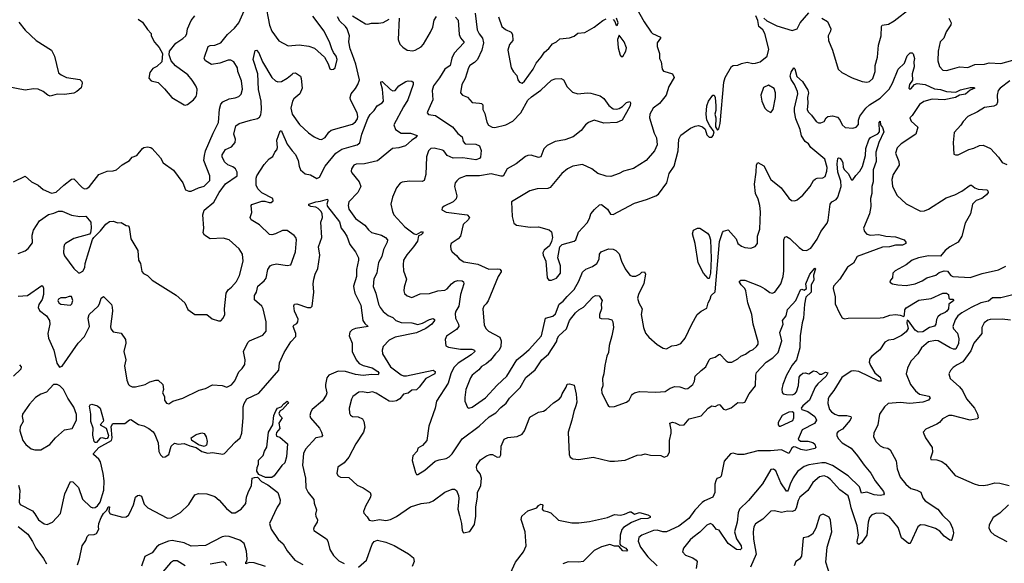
# Model space of a CAD drawing. Extents: x 2133489 to 2292442, y 756223 to 916462.
# Tile 304 of 463: x 2201778 to 2210083, y 886319 to 890901. Entities that reach past the tile are written whole.
import ezdxf

# ---------------------------------------------------------------- set-up
doc = ezdxf.new("R2010")
doc.units = 0

msp = doc.modelspace()

# ---------------------------------------------------------------- linework, layer by layer
at = {"layer": '0CON20XD'}
for points in [[(2203847.7, 891045), (2203885.4, 890855.4), (2203905.7, 890805), (2203965, 890723.8), (2204041.3, 890681.3), (2204135, 890688.6), (2204216.6, 890676.6), (2204265, 890660), (2204349.2, 890585), (2204380.3, 890530.3), (2204395, 890487.5), (2204405, 890480), (2204425, 890483.3), (2204438, 890495), (2204455.7, 890565), (2204447.5, 890595), (2204425.4, 890625.4), (2204409.4, 890655), (2204395, 890706.2), (2204345, 890803.8), (2204249.6, 890929.6)], [(2201725, 889533.3), (2201825, 889581.2), (2201876.2, 889535), (2201933.8, 889505), (2201975, 889470), (2202045, 889438.2), (2202085, 889447.5), (2202150, 889505), (2202215, 889555.7), (2202235, 889559.2), (2202305, 889486.2), (2202325, 889476.7), (2202345, 889478.8), (2202366.2, 889495), (2202445, 889596), (2202515, 889624), (2202566.4, 889626.4), (2202595.7, 889634.3), (2202643.2, 889676.8), (2202703.3, 889715), (2202727.7, 889742.3), (2202765, 889756.7), (2202812.5, 889815), (2202826.1, 889823.9), (2202855, 889828), (2202885, 889823.8), (2202895.9, 889815.9), (2202965.6, 889735.6), (2202988.8, 889695), (2203075, 889633.3), (2203153.3, 889525), (2203177.3, 889467.3), (2203205, 889455.7), (2203225, 889456.9), (2203286.1, 889483.9), (2203335, 889496.9), (2203381.4, 889545), (2203380.6, 889585), (2203331.8, 889715), (2203335.5, 889755.5), (2203346.2, 889795), (2203409.6, 889945), (2203454.6, 890035), (2203462.4, 890147.6), (2203475, 890188), (2203492.6, 890207.4), (2203545, 890233.6), (2203595, 890242.1), (2203625.8, 890255), (2203646.5, 890273.5), (2203656, 890315), (2203647.8, 890385), (2203618.2, 890465), (2203614.4, 890495), (2203585, 890546.9), (2203559.7, 890559.7), (2203535, 890560.8), (2203465, 890534.6), (2203395, 890523.6), (2203344, 890555), (2203334.3, 890574.3), (2203336.1, 890586.1), (2203368.8, 890675), (2203385, 890682.5), (2203425, 890685.7), (2203474, 890705), (2203531.1, 890775), (2203590.9, 890829.1), (2203627.7, 890875), (2203672.1, 890975)], [(2202327.3, 888812.7), (2202331.1, 888845), (2202392.7, 889047.3), (2202404, 889066), (2202459.7, 889120.3), (2202505, 889176.7), (2202535, 889200), (2202565, 889203.3), (2202605, 889190), (2202635, 889191.2), (2202675, 889167.5), (2202693.6, 889163.6), (2202701.7, 889151.7), (2202714.2, 889054.2), (2202774.1, 888954.1), (2202780, 888875), (2202796.2, 888845), (2202808.3, 888778.3), (2202820.8, 888760.8), (2202855, 888743.8), (2202895, 888704), (2203099.1, 888579.1), (2203170, 888515), (2203195, 888456.7), (2203255, 888416.7), (2203355, 888416.2), (2203400.5, 888380.5), (2203455, 888363.8), (2203475, 888363.3), (2203495.5, 888384.5), (2203507.5, 888415), (2203505.7, 888465), (2203519.5, 888595), (2203535, 888624.2), (2203565, 888647.1), (2203605.7, 888695), (2203632.5, 888745), (2203663.1, 888865), (2203657.5, 888925), (2203629.1, 888969.1), (2203545, 889045.6), (2203495, 889059.7), (2203385, 889053.5), (2203337.5, 889085), (2203324.6, 889105), (2203330.8, 889145), (2203321.5, 889255), (2203335, 889294.2), (2203416, 889364), (2203461.1, 889445), (2203513.8, 889516.2), (2203611.4, 889585), (2203611.4, 889615), (2203597.1, 889645), (2203575, 889661.1), (2203533, 889677), (2203504.2, 889704.2), (2203484.8, 889744.8), (2203485, 889763.3), (2203512.6, 889807.4), (2203565, 889830), (2203594.4, 889865), (2203598.9, 889895), (2203584.6, 889935.4), (2203600.8, 890005), (2203630, 890025), (2203725, 890055.5), (2203785, 890066.9), (2203801.2, 890078.8), (2203810.6, 890099.4), (2203818.8, 890145), (2203814, 890215), (2203792.3, 890312.3), (2203786.1, 890445), (2203746.5, 890565), (2203765, 890642.5), (2203775, 890644), (2203795, 890622.5), (2203827.3, 890545), (2203905.5, 890415), (2203934.7, 890384.7), (2203955, 890376.4), (2203985, 890379.5), (2204032.7, 890407.3), (2204075, 890442.5), (2204085, 890450), (2204105, 890452), (2204146.3, 890426.3), (2204153.1, 890405), (2204159.5, 890325), (2204141.4, 890275), (2204091.4, 890235), (2204077.8, 890215), (2204065.5, 890155), (2204076.7, 890105), (2204138.8, 890018.8), (2204215, 889947.5), (2204262.4, 889912.4), (2204305, 889893.3), (2204325, 889892.2), (2204355, 889909.2), (2204386.3, 889953.7), (2204405, 889969.2), (2204585, 890021.8), (2204610.1, 890039.9), (2204626, 890065), (2204630, 890085), (2204625.3, 890115.3), (2204569.1, 890225), (2204564.5, 890245), (2204573.5, 890275), (2204610.1, 890319.9), (2204629.5, 890355), (2204643.5, 890395), (2204612.2, 890525), (2204585.2, 890605.2), (2204566.1, 890655), (2204554.7, 890715), (2204558.9, 890765), (2204539.1, 890825), (2204525.4, 890845), (2204478.1, 890888.1), (2204459.2, 890925)], [(2202776, 890906), (2202815, 890880), (2202855, 890817.5), (2202886.1, 890786.1), (2202886.7, 890765), (2202915, 890712.5), (2202955, 890667.5), (2202982.5, 890615), (2202976.7, 890545), (2202935, 890506.2), (2202900.9, 890489.1), (2202876.2, 890455), (2202868.3, 890408.3), (2202886.2, 890386.2), (2202945, 890372), (2202999.7, 890319.7), (2203062.5, 890245), (2203165, 890183.8), (2203175, 890180), (2203192.4, 890187.6), (2203245, 890226.2), (2203265, 890253.8), (2203273.2, 890276.8), (2203274.4, 890315), (2203263.1, 890345), (2203232.6, 890392.6), (2203195.6, 890435), (2203092.6, 890512.6), (2203056.7, 890555), (2203038.8, 890605), (2203041.2, 890635), (2203095, 890703.8), (2203155, 890741.9), (2203178.6, 890765), (2203187.8, 890785), (2203193.5, 890825), (2203223.3, 890895), (2203255, 890932.5)], [(2204584.8, 890934.8), (2204695, 890866.5), (2204715, 890862.7), (2204745, 890871.8), (2204805, 890870.5), (2204845, 890877.8), (2204894.6, 890905.4)], [(2205455, 890921.8), (2205477.5, 890897.5), (2205485.5, 890775), (2205497.1, 890747.1), (2205523.6, 890715), (2205524.5, 890705), (2205442, 890618), (2205422.6, 890577.4), (2205408.5, 890515), (2205364.4, 890485), (2205320.2, 890409.8), (2205268.9, 890345), (2205256.5, 890305), (2205263.5, 890225), (2205217.5, 890125), (2205216.2, 890115), (2205225, 890102), (2205285, 890092.2), (2205312.8, 890072.8), (2205429.3, 889999.3), (2205472.7, 889942.7), (2205509.2, 889915), (2205518.1, 889875), (2205535, 889855.7), (2205625, 889852.4), (2205655, 889837.1), (2205671.7, 889798.3), (2205665, 889741.4), (2205655, 889730.5), (2205625, 889721.1), (2205515.6, 889735.6), (2205435, 889734.4), (2205384.9, 889754.9), (2205356.1, 889795), (2205345, 889801.8), (2205275, 889819.4), (2205244.5, 889815.5), (2205225.5, 889794.5), (2205210.6, 889745), (2205203.3, 889595), (2205188.8, 889545), (2205171.9, 889538.1), (2205065, 889538.9), (2205005, 889532), (2204987.3, 889522.7), (2204956.2, 889485), (2204922.9, 889405), (2204909.2, 889345), (2204921.4, 889285), (2204935, 889256), (2205026.2, 889156.2), (2205105, 889095.8), (2205125, 889090), (2205165, 889113.8), (2205175, 889113.3), (2205181.2, 889105), (2205165, 889086.2), (2205141.7, 889078.3), (2205132.9, 889035), (2205100, 888985), (2205042.4, 888917.6), (2205016.6, 888873.4), (2205011.1, 888835), (2205015.6, 888785), (2205041.4, 888715), (2205020, 888645), (2205018, 888615), (2205025, 888593.3), (2205045, 888572.5), (2205085, 888559.2), (2205155, 888588.9), (2205235, 888592.5), (2205305, 888615.8), (2205365, 888620), (2205385, 888632.2), (2205420.4, 888675), (2205445, 888694.2), (2205475, 888703.2), (2205510, 888700), (2205520.9, 888690.9), (2205523.9, 888675), (2205495.3, 888585), (2205483.1, 888485), (2205457.1, 888445), (2205451.1, 888425), (2205453.8, 888385), (2205480, 888335), (2205482.7, 888315), (2205461.4, 888288.6), (2205377, 888233), (2205365.8, 888205), (2205372.5, 888152.5), (2205395, 888140.8), (2205495, 888124.1), (2205592.5, 888125), (2205613.8, 888115), (2205615.8, 888105), (2205586.7, 888075), (2205475.3, 888004.7), (2205440.9, 887969.1), (2205415, 887916), (2205392.4, 887837.6), (2205294.3, 887685), (2205281.2, 887625), (2205228.8, 887475), (2205213.3, 887355), (2205175, 887312.5), (2205135, 887290), (2205130, 887265), (2205093.8, 887225), (2205088, 887185), (2205117, 887083), (2205125, 887067.5), (2205135, 887066.7), (2205195, 887103.1), (2205281.8, 887178.2), (2205315, 887191.5), (2205375, 887201.4), (2205400, 887215), (2205425, 887242.5), (2205511.3, 887368.7), (2205654.3, 887475), (2205736.8, 887553.2), (2205795, 887586.4), (2205835, 887631.5), (2205881.4, 887668.6), (2205908.9, 887711.1), (2205998.3, 887801.7), (2206048.1, 887885), (2206125, 887948.1), (2206182.2, 888035), (2206238.8, 888081.2), (2206305.7, 888184.3), (2206313.9, 888216.1), (2206325, 888236.2), (2206390, 888295), (2206415.4, 888365), (2206465, 888429.4), (2206494.3, 888455), (2206532.8, 888477.2), (2206615, 888565.8), (2206635, 888576.2), (2206665, 888572.5), (2206690, 888535), (2206683.8, 888505), (2206685.8, 888465), (2206668, 888415), (2206668.8, 888388.8), (2206682.3, 888382.3), (2206745, 888380), (2206771.7, 888371.7), (2206780, 888355), (2206785.5, 888305), (2206773.3, 888235), (2206750.4, 888155), (2206744.3, 888095.7), (2206730.6, 888065), (2206712.2, 887985), (2206704.4, 887915), (2206693.5, 887875), (2206697.1, 887815), (2206685.5, 887784.5), (2206688.5, 887755), (2206735, 887657.5), (2206745, 887642.5), (2206757, 887637), (2206795, 887640), (2206895, 887676.7), (2206920, 887695), (2206938.3, 887731.7), (2206946.7, 887745), (2206963.3, 887755), (2207005, 887766.9), (2207145, 887761.9), (2207223, 887767), (2207265, 887794), (2207305, 887809.2), (2207345, 887805.8), (2207395, 887790), (2207415, 887792.5), (2207455.8, 887825), (2207470.6, 887855), (2207475.7, 887895), (2207526, 887945), (2207565.5, 887974.5), (2207593.1, 888035), (2207605, 888046), (2207645, 888056), (2207675, 888080), (2207685, 888081.2), (2207736.2, 888025), (2207755, 888014.3), (2207785, 888014), (2207835, 888042), (2207861.2, 888065), (2207899.2, 888080.8), (2207935, 888107.5), (2207965, 888120.8), (2207994, 888145), (2208005.7, 888165), (2208007.1, 888185), (2207964.6, 888334.6), (2207954.6, 888415), (2207921.2, 888515), (2207902.5, 888615), (2207894, 888634), (2207864.4, 888665), (2207847.5, 888695), (2207860, 888705), (2207895, 888705.6), (2208024.5, 888654.5), (2208063.5, 888633.5), (2208105, 888600.8), (2208125, 888595.8), (2208148.8, 888605), (2208197.5, 888675), (2208216.9, 888735), (2208223.1, 888785), (2208224.5, 889045), (2208232.4, 889067.6), (2208245, 889074.2), (2208275, 889057.8), (2208351.9, 888981.9), (2208385, 888958.9), (2208415, 888954.6), (2208451.9, 888975), (2208505, 889051.4), (2208535.3, 889115), (2208588.9, 889185), (2208597.7, 889212.3), (2208615.7, 889345), (2208629.3, 889365), (2208665, 889385.9), (2208680, 889405), (2208708.4, 889495), (2208705, 889539.2), (2208680.2, 889615), (2208674.1, 889685.9), (2208677.8, 889732.2), (2208685, 889737.5), (2208695, 889733.1), (2208713.8, 889713.8), (2208721.9, 889695), (2208724.6, 889655), (2208734.1, 889634.1), (2208766.7, 889605), (2208795, 889552.5), (2208805, 889550), (2208831, 889589), (2208865, 889623.3), (2208886.1, 889663.9), (2208912, 889755), (2208913.9, 889816.1), (2208940.5, 889889.5), (2208955, 889907.1), (2209015, 889938), (2209030.8, 889955), (2209026.7, 890035), (2209037, 890047), (2209038.8, 890015), (2209055, 889992.5), (2209066.9, 889955), (2209023.6, 889866.4), (2208999.6, 889785), (2209003.1, 889705), (2208977, 889635), (2208976.6, 889535), (2208965.2, 889495), (2208965.3, 889465), (2208966.8, 889435), (2208955.6, 889394.4), (2208956, 889325), (2208947, 889265), (2208894.6, 889145), (2208904.6, 889114.6), (2208924.5, 889094.5), (2208953.7, 889083.7), (2209025, 889090), (2209085, 889076.8), (2209165, 889071.2), (2209238.8, 889045), (2209253.8, 889025), (2209253.8, 889015), (2209225, 889001.5), (2209165, 889001.8), (2209115, 888986), (2209055, 888982.8), (2208842.9, 888905), (2208812, 888848), (2208759.4, 888815), (2208695.3, 888714.7), (2208643.8, 888655), (2208640, 888635), (2208656, 888565), (2208656.2, 888505), (2208692.5, 888427.5), (2208715, 888387.5), (2208735, 888380), (2208765, 888386.2), (2209035, 888386.5), (2209065, 888390.5), (2209118.9, 888411.1), (2209165, 888417.3), (2209205, 888411.5), (2209235, 888399.4), (2209240.9, 888409.1), (2209244.8, 888455), (2209255, 888473), (2209363.2, 888536.8), (2209465, 888551.3), (2209564.9, 888595.1), (2209594.2, 888595), (2209612.7, 888585), (2209615, 888553.3), (2209625, 888546.2), (2209650, 888545), (2209657.5, 888535), (2209616.6, 888503.4), (2209613, 888465), (2209598.8, 888445), (2209585, 888433.1), (2209543.9, 888416.1), (2209523.7, 888396.3), (2209510.9, 888375), (2209505.7, 888334.3), (2209495, 888317), (2209452.8, 888307.2), (2209395, 888270.4), (2209357.9, 888267.9), (2209330.7, 888285), (2209275, 888363.5), (2209265, 888368.8), (2209261, 888345), (2209271.4, 888298.6)], [(2204979.2, 890915), (2204971.1, 890735), (2204984.2, 890695), (2205010.5, 890670.5), (2205045, 890645.6), (2205095, 890638.9), (2205115, 890643.1), (2205165, 890672.5), (2205184.4, 890695), (2205244.4, 890795), (2205262.7, 890837.3), (2205272.9, 890897.1), (2205295, 890928.1)], [(2205618.8, 890955), (2205637.2, 890815), (2205652.3, 890782.3), (2205681.8, 890745), (2205688.8, 890705), (2205674.7, 890645.3), (2205638.9, 890565), (2205615, 890540.8), (2205575, 890515.7), (2205563.3, 890496.7), (2205536.5, 890405), (2205506.9, 890355), (2205496.2, 890285), (2205512.5, 890265), (2205555, 890248), (2205595, 890203.3), (2205655, 890198), (2205673.6, 890193.6), (2205683.3, 890183.3), (2205685.8, 890145), (2205701.7, 890111.7), (2205718.6, 890038.6), (2205733, 890013), (2205764.6, 889994.6), (2205785, 889991.1), (2205878.8, 890015), (2205937.5, 890045), (2206006.2, 890115), (2206065, 890223.5), (2206095, 890251.5), (2206175, 890306.7), (2206265, 890392.5), (2206293.6, 890403.6), (2206345, 890406.7), (2206365, 890393.3), (2206396, 890335), (2206440.3, 890290.3), (2206485, 890275.8), (2206565, 890284), (2206595, 890280.8), (2206675, 890260), (2206705, 890238), (2206747, 890177), (2206785, 890151.1), (2206815, 890147.5), (2206835, 890152.5), (2206861.6, 890168.4), (2206895, 890203.1), (2206925, 890211.2), (2206930.5, 890200.5), (2206927.3, 890175), (2206897.7, 890117.7), (2206860, 890055), (2206815, 890033.3), (2206705, 890030), (2206625, 890054.3), (2206575, 890034.3), (2206550, 890015), (2206513.3, 889966.7), (2206447.5, 889915), (2206375, 889887.1), (2206295, 889874.5), (2206228.1, 889841.9), (2206198.8, 889811.2), (2206175, 889744.5), (2206155, 889740.4), (2206092.2, 889757.8), (2206065, 889755.5), (2206045, 889746.7), (2205965.3, 889684.7), (2205890, 889645), (2205855, 889582.2), (2205835, 889581.5), (2205755, 889601.2), (2205655, 889584.1), (2205545, 889585.6), (2205485, 889562), (2205465, 889543.8), (2205450.8, 889525), (2205444.2, 889495), (2205465.7, 889415.7), (2205459.7, 889390.3), (2205435, 889366.2), (2205359.5, 889330.5), (2205342.5, 889315), (2205338.3, 889298.3), (2205375, 889279.2), (2205552.5, 889255), (2205571.2, 889235), (2205561.2, 889215), (2205519.2, 889175), (2205495.7, 889075), (2205476, 889055), (2205416, 889015), (2205410.8, 888995), (2205415, 888963.3), (2205426, 888945), (2205463.5, 888913.5), (2205485.5, 888885.5), (2205525, 888858.6), (2205641.2, 888841.2), (2205735, 888798.9), (2205805, 888802.2), (2205827.3, 888797.3), (2205839.2, 888785), (2205838.6, 888775), (2205812.6, 888737.4), (2205729.1, 888530.9), (2205713.4, 888506.6), (2205693.1, 888485), (2205685.6, 888465), (2205695.8, 888325), (2205712.5, 888295), (2205732.5, 888275), (2205827.3, 888225), (2205839.2, 888195), (2205836.4, 888145), (2205823.3, 888115), (2205790, 888085), (2205748.7, 888031.3), (2205711.3, 887998.7), (2205673.1, 887976.9), (2205650, 887950), (2205595, 887905.5), (2205579.2, 887880.8), (2205541.5, 887785), (2205531.4, 887715), (2205532.9, 887685), (2205555, 887632.5), (2205565, 887626.7), (2205595, 887635.8), (2205707.3, 887712.7), (2205805, 887820.6), (2205886.7, 887895), (2205971.1, 888035), (2206031.7, 888081.7), (2206075, 888120.9), (2206178.2, 888235), (2206212.9, 888385), (2206275, 888401.1), (2206297.6, 888422.4), (2206327, 888503), (2206362, 888528), (2206395, 888568.6), (2206454.7, 888625.3), (2206494.1, 888695.9), (2206526.1, 888773.9), (2206553, 888797), (2206610.6, 888819.4), (2206645, 888846), (2206667, 888883), (2206669.4, 888925), (2206684, 888945), (2206745, 888968.1), (2206785, 888965.6), (2206806.3, 888956.3), (2206835, 888926.2), (2206854.5, 888865), (2206885, 888801.2), (2206925, 888748.8), (2206945, 888738), (2206975, 888738), (2207007.5, 888755), (2207025, 888772.5), (2207047.5, 888775), (2207056, 888755), (2207042.5, 888677.5), (2206997.5, 888585), (2206989.5, 888555), (2207000.6, 888515), (2207027.1, 888465), (2207020.8, 888415), (2207040.8, 888305), (2207057.3, 888257.3), (2207083.8, 888225), (2207154.4, 888164.4), (2207205, 888131.2), (2207235, 888126.7), (2207279.5, 888150.5), (2207322.3, 888157.7), (2207355, 888171.2), (2207390.8, 888215), (2207447.5, 888335), (2207493.7, 888416.3), (2207526.2, 888445), (2207575, 888468.8), (2207584.2, 888515), (2207602.9, 888545), (2207611.2, 888575), (2207643.9, 888606.1), (2207681, 889031)], [(2205817.5, 890925), (2205844.2, 890845), (2205875, 890817.5), (2205922.5, 890795), (2205933.8, 890775), (2205936.7, 890725), (2205908.8, 890691.2), (2205896.4, 890643.6), (2205924.2, 890495), (2205942.5, 890462.5), (2205971.9, 890431.9), (2205980.8, 890395), (2205993.8, 890375), (2206015, 890366.2), (2206035, 890382), (2206108.5, 890485), (2206134.7, 890535.3), (2206175.6, 890585), (2206205, 890628), (2206240.7, 890659.3), (2206271.2, 890698.8), (2206306.2, 890713.8), (2206335, 890741.1), (2206415, 890747.8), (2206455, 890761.4), (2206485, 890788.1), (2206545.4, 890794.6), (2206625, 890839.4), (2206695.7, 890894.3), (2206725, 890908.8)], [(2206984.1, 890994.1), (2207045, 890882.5), (2207103.3, 890795), (2207115, 890783.8), (2207183.3, 890755), (2207183.3, 890745), (2207156.2, 890705), (2207154.1, 890674.1), (2207173.8, 890615), (2207174, 890575), (2207190, 890545), (2207197.5, 890485), (2207208.6, 890468.6), (2207240.5, 890459.5), (2207284.1, 890444.1), (2207298, 890415), (2207252.6, 890337.4), (2207231.1, 890265), (2207175.9, 890194.1), (2207122.5, 890155), (2207092, 890105), (2207090, 890075), (2207130, 889945), (2207149.2, 889905), (2207155.9, 889845.9), (2207131.2, 889795), (2207063.3, 889715), (2206955, 889646.7), (2206870, 889625), (2206835, 889603.3), (2206765, 889578.8), (2206725, 889581.2), (2206654.1, 889604.1), (2206605, 889642.5), (2206525, 889680), (2206445, 889666.2), (2206400, 889645), (2206350, 889605), (2206252.3, 889487.7), (2206231.7, 889478.3), (2206143.9, 889476.1), (2206080.5, 889459.5), (2205927.5, 889365), (2205931.7, 889241.7), (2205946.4, 889186.4), (2205968.3, 889168.3), (2206085, 889152.9), (2206154.3, 889154.3), (2206245, 889128.8), (2206263.6, 889113.6), (2206273.3, 889065), (2206265, 889030), (2206246.4, 888993.6), (2206202.3, 888957.7), (2206190, 888935), (2206192.5, 888915), (2206216.7, 888865), (2206226.4, 888726.4), (2206240, 888705), (2206265, 888704), (2206305, 888720.8), (2206339.2, 888765), (2206340, 888825), (2206318, 888895), (2206335, 888987.5), (2206352.5, 889005), (2206455, 889034.2), (2206470, 889045), (2206490.3, 889109.7), (2206565, 889187.5), (2206585.6, 889225), (2206596, 889265), (2206627.7, 889302.3), (2206669.3, 889340.7), (2206685, 889343.3), (2206735, 889303.3), (2206762.3, 889262.3), (2206785, 889258.8), (2206962.5, 889355), (2207064.1, 889385.9), (2207143.9, 889416.1), (2207165, 889430), (2207236.2, 889525), (2207256.2, 889605), (2207298.8, 889665), (2207331.4, 889795), (2207337.5, 889895), (2207355, 889928), (2207435, 889986), (2207475, 890003.8), (2207505, 890008.8), (2207537.7, 889997.7), (2207559.3, 889979.3), (2207575, 889930), (2207595, 889910), (2207615, 889910), (2207626.1, 889923.9), (2207637, 889957), (2207600, 890005), (2207574, 890054), (2207568, 890105), (2207574.5, 890175), (2207586.7, 890213.3), (2207625, 890265.8), (2207635, 890266), (2207644.6, 890245), (2207650.6, 890175), (2207649.6, 890135), (2207641.9, 890105), (2207650, 890075), (2207647, 889997), (2207665, 889970), (2207675, 889980), (2207685.5, 890025), (2207717.9, 890375), (2207727.9, 890415), (2207782.2, 890507.8), (2207795, 890516.2), (2207835, 890516.7), (2207865, 890532.5), (2207915, 890542.5), (2207961.7, 890531.7), (2207985, 890533.3), (2208025, 890546.7), (2208083.3, 890595), (2208096.1, 890653.9), (2208064.2, 890785), (2208045.8, 890815), (2208013.1, 890843.1), (2208004, 890895), (2207986.9, 890935)], [(2208055.3, 890915), (2208081.3, 890891.3), (2208165, 890850.8), (2208295, 890810), (2208335, 890823.3), (2208360, 890875), (2208435, 890959.4)], [(2208543.4, 890913.4), (2208592, 890885), (2208620, 890825), (2208616.7, 890805), (2208596.2, 890765), (2208601.2, 890725), (2208633.8, 890645), (2208683, 890483), (2208712.5, 890455), (2208800.9, 890410.9), (2208885, 890379.2), (2208925, 890374.4), (2208945, 890379.4), (2208975.6, 890405), (2208992.9, 890465), (2208992.5, 890515), (2209012.9, 890585), (2209022.2, 890687.8), (2209044.2, 890765), (2209046, 890844), (2209053.3, 890855), (2209105, 890864), (2209155, 890890.8), (2209292.6, 890997.4)], [(2201769.5, 890879.5), (2201823.1, 890813.1), (2201917.5, 890725), (2202046, 890645), (2202072.5, 890595), (2202104.2, 890454.2), (2202127.5, 890435), (2202172.7, 890412.7), (2202286.1, 890396.1), (2202300.7, 890380.7), (2202306, 890365), (2202295, 890327.5), (2202261.2, 890295), (2202235, 890282.5), (2202155, 890269.4), (2202095, 890274.4), (2202035, 890256), (2202015, 890263.8), (2201975, 890295.7), (2201932.5, 890315), (2201895, 890318.6), (2201825, 890306.2), (2201665, 890338)], [(2206783.6, 890903.6), (2206797, 890887), (2206805, 890860), (2206816.7, 890853.3), (2206826.2, 890875), (2206812.5, 890915)], [(2209614, 890915), (2209634.2, 890875), (2209633, 890857), (2209592.1, 890797.9), (2209572.9, 890745), (2209541.9, 890715), (2209525.5, 890635), (2209523.4, 890553.4), (2209537.3, 890507.3), (2209565, 890476.2), (2209595, 890472.9), (2209645, 890485.7), (2209705, 890503.3), (2209775, 890498.2), (2209835, 890522.2), (2209915, 890525.6), (2209955, 890538.2), (2210055, 890532.7), (2210155, 890561.1)], [(2206865, 890590), (2206890, 890635), (2206896, 890665), (2206878, 890715), (2206835, 890770), (2206820, 890735), (2206826.7, 890665), (2206843, 890603), (2206851.7, 890591.7), (2206865, 890590)], [(2207681, 889031), (2207705, 889106.7), (2207715, 889118.8), (2207755, 889130), (2207822.5, 889055), (2207836, 889015), (2207865, 888992), (2207895, 888980.8), (2207945.8, 888974.2), (2207981.7, 888988.3), (2208002, 889015), (2208002.2, 889075), (2208021.9, 889135), (2208027.9, 889282.1), (2208022.2, 889335), (2208008, 889388), (2207984.4, 889435), (2207975.6, 889515), (2207990, 889615), (2207991.7, 889678.3), (2208003, 889697), (2208055, 889670), (2208115, 889554), (2208200, 889485), (2208265, 889396.7), (2208288.3, 889378.3), (2208315, 889373.8), (2208335, 889383.8), (2208385, 889421.2), (2208445.5, 889494.5), (2208474.4, 889545), (2208490.9, 889559.1), (2208505, 889565.3), (2208552.4, 889567.6), (2208570.9, 889579.1), (2208587.3, 889625), (2208589.7, 889655), (2208568.8, 889725), (2208452.2, 889825), (2208432.9, 889855), (2208403.4, 889873.4), (2208373.3, 889923.3), (2208361.8, 889975), (2208323.8, 890065), (2208312.9, 890125), (2208313.5, 890155), (2208340.8, 890275), (2208339.8, 890295), (2208313.4, 890355), (2208285, 890397.3), (2208277.7, 890425), (2208285, 890460), (2208307.5, 890495), (2208315, 890487.5), (2208332.6, 890422.6), (2208380.5, 890380.5), (2208427, 890307), (2208431.4, 890285), (2208423.7, 890245), (2208427, 890197), (2208421.1, 890145), (2208429.1, 890125), (2208455.5, 890095), (2208495, 890042.5), (2208515, 890030.5), (2208535, 890030.5), (2208565, 890044.3), (2208580.8, 890075), (2208595, 890085.7), (2208635, 890092), (2208675, 890080), (2208695, 890056.7), (2208715, 890013.8), (2208742.1, 889992.1), (2208805, 889986), (2208835, 889996.2), (2208852.3, 890017.7), (2208854.3, 890055), (2208863.5, 890086.5), (2208914, 890156), (2208945, 890184.4), (2209035, 890239.6), (2209111.8, 890315), (2209140, 890365), (2209188.1, 890485), (2209240, 890535), (2209263.1, 890596.9), (2209289.3, 890620.7), (2209305, 890620.6), (2209313.8, 890613.8), (2209325.6, 890575), (2209318.9, 890545), (2209322.1, 890505), (2209304.6, 890444.6), (2209307.8, 890392.2), (2209283.9, 890355), (2209278.2, 890325), (2209285, 890314.5), (2209295, 890319.5), (2209325.5, 890354.5), (2209347.7, 890362.3), (2209415, 890354.6), (2209495, 890317.5), (2209545, 890311.9), (2209595, 890294.8), (2209675, 890290.9), (2209715, 890310), (2209795, 890329.6), (2209825, 890330.8), (2209833.8, 890325), (2209795, 890305.7), (2209755, 890273.1), (2209705, 890265.4), (2209672.5, 890245), (2209575, 890225.2), (2209475, 890230.2), (2209405, 890210.8), (2209367.1, 890185), (2209306.1, 890093.9), (2209287.5, 890075), (2209296.7, 890045), (2209352.5, 889995), (2209337.5, 889935), (2209212, 889855), (2209179.7, 889820.3), (2209165.7, 889775), (2209194.4, 889705), (2209196.2, 889675), (2209146.4, 889596.4), (2209134.2, 889555), (2209139.2, 889495), (2209179.5, 889419.5), (2209255, 889348.8), (2209375, 889288), (2209410.3, 889289.7), (2209445, 889304.3), (2209591.8, 889398.2), (2209665, 889424.5), (2209725.3, 889454.7), (2209795, 889507.1), (2209807.5, 889507.5), (2209833.3, 889485), (2209863.3, 889473.3), (2209935, 889466.2), (2209945, 889457.5), (2209946, 889445), (2209933.8, 889425), (2209895, 889394), (2209845, 889377.1), (2209815.8, 889345), (2209798, 889265), (2209754, 889185), (2209726, 889075), (2209693.8, 889025), (2209622.4, 888987.6), (2209584.5, 888955.5), (2209545, 888906.7), (2209445, 888910.8), (2209360, 888895), (2209305.5, 888874.5), (2209255, 888836), (2209163.3, 888785), (2209143.8, 888765), (2209140, 888725), (2209122.5, 888705), (2209118.3, 888688.3), (2209140, 888675), (2209185, 888666), (2209255, 888659.2), (2209332.5, 888675), (2209390.3, 888699.7), (2209430, 888725), (2209505, 888748), (2209535, 888768.8), (2209575, 888783.3), (2209605, 888782.5), (2209632.5, 888745), (2209650, 888735), (2209795, 888728.1), (2209897.5, 888762.5), (2210035, 888793.1), (2210095, 888822.2)], [(2201765, 888569.5), (2201845, 888577.1), (2201965, 888660), (2201973.8, 888653.8), (2201977.5, 888637.5), (2201979.3, 888585), (2201966.4, 888543.6), (2201939.5, 888500.5), (2201934.6, 888475), (2201945, 888450.5), (2202003.8, 888403.8), (2202028.9, 888365), (2202032.9, 888335), (2202015.4, 888254.6), (2202020.5, 888215), (2202065.5, 888115), (2202091.2, 888005), (2202115, 887973.3), (2202135, 887980), (2202270.8, 888175), (2202325, 888230), (2202367.9, 888315), (2202356.5, 888385), (2202363.8, 888416.2), (2202439.4, 888485), (2202451.9, 888505), (2202465, 888553.3), (2202485, 888568.8), (2202551.2, 888501.2), (2202557.8, 888477.8), (2202560, 888445), (2202544.2, 888315), (2202546.7, 888295), (2202565, 888270), (2202635, 888257.5), (2202671.2, 888205), (2202673.9, 888173.9), (2202656.9, 888105), (2202672.5, 888035), (2202662.3, 887982.3), (2202681.7, 887861.7), (2202695, 887826.7), (2202705, 887816), (2202725.6, 887805.6), (2202755.8, 887805.8), (2202835, 887826.5), (2202875, 887847.3), (2202925, 887862), (2202945, 887861.2), (2202986.2, 887825), (2202990, 887785), (2202983.3, 887755), (2203000, 887725), (2203000, 887695), (2203015, 887667.5), (2203035, 887663.3), (2203070, 887685), (2203155, 887709.2), (2203293, 887777), (2203345, 887792.2), (2203405, 887824), (2203485, 887816.2), (2203525, 887802), (2203565, 887822.5), (2203592.4, 887857.6), (2203625, 887933.3), (2203655, 887960), (2203677.8, 887995), (2203680.5, 888035), (2203665.6, 888105), (2203701.3, 888178.7), (2203715.3, 888194.7), (2203827.4, 888242.6), (2203856.1, 888276.1), (2203855.6, 888354.4), (2203831.9, 888465), (2203820.8, 888485), (2203759.6, 888539.6), (2203759.1, 888575), (2203774.5, 888605), (2203787.1, 888655), (2203841.1, 888698.9), (2203857.7, 888722.3), (2203870, 888795), (2203890.8, 888825), (2203906.7, 888835), (2203945, 888842.7), (2204035, 888830), (2204065, 888836), (2204103.1, 888945), (2204111.4, 889045), (2204107.5, 889065), (2204092.6, 889082.6), (2204034.4, 889124.4), (2203995, 889122.9), (2203935, 889096.9), (2203905, 889088.6), (2203885, 889090.8), (2203801.9, 889171.9), (2203730, 889215), (2203722.5, 889235), (2203735.8, 889275), (2203730, 889335), (2203735, 889343.3), (2203819.2, 889370.8), (2203845, 889370), (2203881.2, 889358.8), (2203898.6, 889361.4), (2203915.9, 889374.1), (2203913.6, 889393.6), (2203821.1, 889441.1), (2203785.4, 889475.4), (2203773.3, 889505), (2203773.3, 889565), (2203779.4, 889585), (2203839.5, 889680.5), (2203882, 889728), (2203913.3, 889746.7), (2203931.2, 889785), (2203948, 889805), (2203951.4, 889825), (2203945.6, 889885), (2203975, 889963.8), (2203985, 889964), (2203990, 889955), (2204035, 889851.9), (2204075.4, 889795.4), (2204105.4, 889765.4), (2204127.5, 889715), (2204134.4, 889665), (2204147.1, 889635), (2204185, 889602.9), (2204232.1, 889592.1), (2204285, 889561.2), (2204307.1, 889572.9), (2204353.6, 889666.4), (2204444.8, 889775.2), (2204495, 889809.6), (2204592.7, 889837.3), (2204625, 889846.2), (2204646.3, 889863.7), (2204664.8, 889935), (2204715, 890067.1), (2204735, 890101.4), (2204767.5, 890135), (2204794.4, 890175), (2204835, 890200), (2204845.4, 890214.6), (2204836.9, 890315), (2204823.5, 890365), (2204825, 890377.5), (2204835, 890381.2), (2204905, 890314), (2204925, 890302.5), (2204945.6, 890304.4), (2204975, 890344), (2205035, 890380), (2205055, 890385.8), (2205085, 890382.5), (2205095.5, 890375.5), (2205095.5, 890355), (2205052.9, 890225), (2205015, 890166.2), (2204934.3, 890015), (2204948, 889975), (2204995, 889944.2), (2205073.4, 889943.4), (2205130, 889925), (2205117.8, 889905), (2205085, 889885.7), (2205031.3, 889838.7), (2204975, 889820), (2204923.6, 889816.4), (2204795, 889712.5), (2204685, 889685.4), (2204615, 889683.1), (2204595, 889674.4), (2204575.4, 889645), (2204573.3, 889625), (2204579.3, 889609.3), (2204642.7, 889535), (2204656.5, 889495), (2204630.6, 889445), (2204555.3, 889364.7), (2204547.7, 889335), (2204552.9, 889305), (2204609.4, 889225), (2204688.3, 889168.3), (2204718.8, 889128.8), (2204745, 889106.7), (2204830, 889085), (2204862.5, 889065), (2204880.8, 889045), (2204878.1, 889025), (2204847.1, 888965), (2204832.3, 888905), (2204805, 888853.3), (2204794.5, 888785.5), (2204790, 888765), (2204763.8, 888716.2), (2204760.6, 888650.6), (2204781.8, 888595), (2204803.1, 888503.1), (2204817.1, 888475), (2204845, 888440.8), (2204886.3, 888406.3), (2204925, 888389.4), (2204951.4, 888365), (2204995, 888348.2), (2205085, 888346.2), (2205135, 888331.5), (2205175, 888343.6), (2205235, 888374.5), (2205265, 888380.8), (2205276, 888375), (2205275.7, 888365), (2205255.5, 888335), (2205205, 888298), (2205125, 888261.3), (2204944.3, 888225), (2204895, 888198.6), (2204842.5, 888145), (2204834.3, 888115), (2204839.4, 888085), (2204906, 887975), (2204995, 887905.9), (2205015, 887898.6), (2205040.9, 887899.1), (2205265, 887945.4), (2205282.9, 887935), (2205280, 887915), (2205203.6, 887876.4), (2205147.6, 887802.4), (2205125, 887781.9), (2205085, 887778.8), (2205055, 887753.5), (2205015.4, 887744.6), (2204985, 887705.5), (2204955, 887687.1), (2204925, 887681.2), (2204895, 887686.2), (2204785, 887753.5), (2204755, 887763.1), (2204715, 887754.5), (2204670, 887765), (2204638.1, 887761.9), (2204588, 887725), (2204576.8, 887703.2), (2204557.1, 887625), (2204560, 887585), (2204568.3, 887568.3), (2204585, 887556), (2204632.7, 887552.7), (2204668.8, 887535), (2204680, 887515), (2204690, 887465), (2204676.7, 887425), (2204613.6, 887326.4), (2204555.4, 887214.6)], [(2208115, 890120), (2208133.3, 890145), (2208154.2, 890245), (2208154.2, 890285), (2208141.2, 890321.2), (2208095, 890350), (2208051.7, 890328.3), (2208030, 890265), (2208038.8, 890215), (2208063.3, 890155), (2208082.5, 890135), (2208115, 890120)], [(2210128.6, 890385), (2210048.6, 890325), (2210032.2, 890305), (2210022.2, 890265), (2210026.5, 890205), (2210016.7, 890183.3), (2209995, 890173.4), (2209915, 890160), (2209856.2, 890125), (2209776.7, 890085), (2209735, 890042.5), (2209717.3, 890012.7), (2209660.7, 889949.3), (2209652.5, 889865), (2209658.3, 889768.3), (2209670.7, 889760.7), (2209695, 889761.2), (2209785, 889808), (2209825, 889817.5), (2209875, 889840), (2209905, 889842.9), (2209966, 889815), (2210033, 889743), (2210065.9, 889695.9), (2210105, 889680)], [(2201767.2, 886977.2), (2201777.9, 886935), (2201774.2, 886835), (2201782, 886815), (2201885, 886759.4), (2201906.7, 886735), (2201936, 886685), (2201985, 886650), (2202010, 886645), (2202055, 886666.2), (2202121.2, 886738.8), (2202158.1, 886905), (2202205, 887006.7), (2202225, 887006.2), (2202275, 886958.8), (2202308.3, 886858.3), (2202375, 886795.6), (2202395, 886787.1), (2202415, 886788.9), (2202435, 886802.7), (2202455.7, 886834.3), (2202488.4, 886935), (2202489.8, 887015), (2202483, 887075), (2202459.8, 887175), (2202445, 887197.6), (2202400.6, 887235), (2202399.2, 887245), (2202444.4, 887295.6), (2202552.2, 887355), (2202557.5, 887375), (2202549.5, 887470.5), (2202563.9, 887496.1), (2202665, 887496), (2202702.8, 887527.2), (2202715, 887529.4), (2202779.7, 887489.7), (2202825, 887476.7), (2202867.5, 887455), (2202905, 887425.7), (2202918.1, 887405), (2202945.6, 887335), (2202951.7, 887261.7), (2202965, 887233.3), (2202985, 887213.8), (2203005, 887216.2), (2203036, 887235), (2203055.8, 887305), (2203085, 887330.8), (2203115.9, 887324.1), (2203165, 887327.3), (2203212.5, 887307.5), (2203265, 887293.6), (2203315, 887260.6), (2203365, 887248), (2203405, 887251.2), (2203490.9, 887239.1), (2203505.8, 887245), (2203595, 887340), (2203638.6, 887375), (2203652.9, 887415), (2203663.6, 887545), (2203663, 887637), (2203670.6, 887665), (2203695, 887705.7), (2203795, 887751.4), (2203963.1, 887946.9), (2203968.6, 888008.6), (2204007.5, 888095), (2204064.3, 888185), (2204108.3, 888231.7), (2204106.9, 888255), (2204084, 888315), (2204090, 888325), (2204115, 888338.8), (2204124.3, 888355), (2204126.5, 888376.5), (2204113.3, 888406.7), (2204095.8, 888445), (2204090.8, 888489.2), (2204096.2, 888503.8), (2204115, 888506), (2204205.8, 888474.2), (2204235, 888473.8), (2204244.1, 888485.9), (2204257.9, 888605), (2204254.6, 888675), (2204259.1, 888715), (2204269.4, 888755), (2204292.7, 888805), (2204308.5, 888915), (2204299.4, 888985), (2204326.4, 889065), (2204318.6, 889195), (2204332.9, 889235), (2204330.5, 889265), (2204320, 889285), (2204295, 889308.8), (2204275, 889319.6), (2204235, 889325.6), (2204218, 889335), (2204218, 889345), (2204275, 889367.1), (2204315, 889370.6), (2204375, 889388), (2204378.1, 889375), (2204369.3, 889345), (2204373.7, 889325), (2204475, 889197.7), (2204490.7, 889145), (2204511.2, 889115), (2204536.4, 889075), (2204561.5, 889005), (2204610.6, 888945), (2204634.4, 888895), (2204635.6, 888875), (2204617.6, 888795), (2204619.3, 888735), (2204594.5, 888655), (2204595.4, 888635.4), (2204604.6, 888595), (2204655, 888493.3), (2204673.3, 888365), (2204689.8, 888339.8), (2204716.7, 888315), (2204611.7, 888298.3), (2204583.6, 888286.4), (2204563, 888267), (2204557.4, 888237.4), (2204582.3, 888175), (2204582.5, 888105), (2204616.4, 888035), (2204642.1, 888002.1), (2204675.8, 887985.8), (2204750.5, 887965), (2204800, 887935), (2204806.8, 887923.2), (2204802, 887908), (2204745, 887910.4), (2204675, 887902.7)], [(2201765, 888930.8), (2201825, 888952), (2201847.9, 888972.1), (2201885, 889021.2), (2201883.8, 889085), (2201895, 889126.7), (2201943.7, 889206.3), (2202020.6, 889259.4), (2202065, 889269.4), (2202105, 889286.7), (2202135, 889287.8), (2202214.5, 889254.5), (2202285, 889241.9), (2202335, 889243.8), (2202378, 889195), (2202382, 889145), (2202376, 889104), (2202367.7, 889092.3), (2202235, 889056.2), (2202165.3, 889014.7), (2202155.3, 889004.7), (2202149.6, 888985), (2202147.6, 888935), (2202155, 888910), (2202234.3, 888804.3), (2202275, 888767.5), (2202285, 888767.5), (2202309.5, 888780.5), (2202327.3, 888812.7)], [(2207585, 888718.8), (2207545, 888764), (2207500.9, 888850.9), (2207475.5, 889015), (2207454.3, 889095), (2207462.5, 889127.5), (2207495, 889144), (2207515, 889142.5), (2207580.2, 889100.2), (2207592.7, 889082.7), (2207604, 889045), (2207611.2, 888888.8), (2207604.6, 888765.4), (2207595, 888720), (2207585, 888718.8)], [(2204555.4, 887214.6), (2204513.8, 887165), (2204461.2, 887128.8), (2204454, 887075), (2204465, 887056.7), (2204485, 887043.3), (2204555, 887042), (2204625, 886975.8), (2204674, 886955), (2204734, 886915), (2204740.8, 886895), (2204738.1, 886875), (2204695, 886801.2), (2204679.2, 886755), (2204681.7, 886741.7), (2204709.8, 886709.8), (2204725, 886682), (2204755, 886676.9), (2204813.1, 886686.9), (2204865, 886680.4), (2204905, 886687.3), (2204955, 886712.8), (2205075, 886795.4), (2205165, 886822), (2205235, 886831.2), (2205265, 886846), (2205365, 886918), (2205425, 886943.3), (2205445, 886943.3), (2205463, 886933), (2205479.7, 886889.7), (2205482.9, 886865), (2205474.5, 886775), (2205487.5, 886722.5), (2205505.7, 886655), (2205508.8, 886595), (2205522.5, 886575), (2205575, 886586.2), (2205613.9, 886646.1), (2205626.2, 886715), (2205624.3, 886795.7), (2205639.2, 886875), (2205640, 886915), (2205667, 886973), (2205673.8, 887035), (2205662.7, 887072.7), (2205636.2, 887105), (2205630, 887125), (2205633.8, 887145), (2205665, 887190), (2205715.9, 887224.1), (2205745, 887236), (2205765, 887236.2), (2205805, 887212), (2205826.7, 887215), (2205835.9, 887234.1), (2205839.2, 887305), (2205864.5, 887365.5), (2205895, 887378.6), (2205975, 887388), (2206015, 887407.5), (2206035.7, 887435), (2206080.5, 887549.5), (2206155, 887592.5), (2206195, 887602), (2206220, 887615), (2206279.5, 887670.5), (2206327.7, 887702.3), (2206345, 887722.5), (2206353.8, 887746.2), (2206387, 887803), (2206395, 887830), (2206415, 887832.5), (2206455, 887820), (2206473, 887743), (2206476.1, 887676.1), (2206470, 887645), (2206451.1, 887598.9), (2206435.7, 887525), (2206404.6, 887425), (2206412.7, 887235), (2206422.2, 887212.2), (2206445, 887197.8), (2206495, 887194.5), (2206615, 887213.5), (2206755, 887180), (2206795, 887178.6), (2206885, 887188.6), (2206985, 887231.2), (2207025, 887232), (2207055, 887240), (2207099.3, 887229.3), (2207185, 887227.5), (2207215, 887212.5), (2207242.5, 887225), (2207260, 887255), (2207258.8, 887355), (2207273.8, 887415), (2207274.2, 887445), (2207261.2, 887498.8), (2207283, 887507), (2207306.1, 887503.9), (2207345, 887484.2), (2207383, 887487), (2207425, 887537.1), (2207525, 887562.5), (2207585, 887626.2), (2207615, 887646.7), (2207645, 887641.2), (2207675, 887658.6), (2207685, 887655.7), (2207715, 887619.2), (2207735, 887612.5), (2207779.7, 887630.3), (2207835, 887674), (2207875, 887670.5), (2207895, 887678.1), (2207932.1, 887747.9), (2207984.3, 887815), (2207985.9, 887905), (2207993.3, 887926.7), (2208075, 888014.8), (2208130.8, 888049.2), (2208176.8, 888095), (2208205.7, 888195), (2208189.6, 888265), (2208218.2, 888335), (2208211.2, 888365), (2208242.1, 888405), (2208255, 888458.5), (2208296.2, 888503.8), (2208323.8, 888535), (2208365, 888622.5), (2208375, 888630), (2208395, 888622), (2208413.8, 888635), (2208410, 888675), (2208442.1, 888755), (2208485, 888806.7), (2208491.7, 888801.7), (2208473.8, 888746.2), (2208475.8, 888705), (2208455.3, 888664.7), (2208453.3, 888605), (2208408.9, 888561.1), (2208398.3, 888501.7), (2208390, 888385), (2208378.1, 888345), (2208360.9, 888235), (2208357.1, 888135), (2208330.9, 888035), (2208295, 887988.1), (2208246.4, 887903.6), (2208215.4, 887825), (2208206.9, 887786.9), (2208208.6, 887758.6), (2208217.8, 887747.8), (2208245, 887740.4), (2208295, 887739.2), (2208315, 887747.5), (2208330.9, 887765), (2208348.3, 887818.3), (2208352.5, 887887.5), (2208364.3, 887905.7), (2208385, 887920), (2208403.6, 887923.6), (2208435, 887916.7), (2208475, 887940), (2208500, 887935), (2208525, 887912.5), (2208545, 887913.8), (2208575, 887930), (2208593.3, 887925), (2208579.5, 887895), (2208509.4, 887830.6), (2208487.4, 887802.6), (2208440.8, 887695), (2208384.5, 887645), (2208370.6, 887625), (2208376.2, 887615), (2208425, 887598.8), (2208484.3, 887555), (2208498, 887525), (2208482.3, 887497.7), (2208379.4, 887445), (2208345.5, 887365), (2208365, 887347.9), (2208425, 887349.2), (2208466.8, 887336.8), (2208484.1, 887324.1), (2208494.2, 887295), (2208484.5, 887285.5), (2208410.5, 887270.5), (2208367.5, 887277.5), (2208325, 887298.8), (2208305, 887301.5), (2208289.8, 887290.2), (2208265, 887244.4), (2208205, 887275.7), (2208112.3, 887267.7), (2208005, 887265.2), (2207885, 887234.6), (2207835, 887234.4), (2207795, 887245.7), (2207775, 887242), (2207720.9, 887179.1), (2207695, 887053.3), (2207685, 887041.2), (2207657, 887033), (2207648.8, 887015), (2207641.1, 886985), (2207641.6, 886915), (2207625, 886876.4), (2207555, 886846.2), (2207535, 886831.2), (2207473.8, 886766.2), (2207422, 886695), (2207337.6, 886632.4), (2207235, 886583.7), (2207203.2, 886583.2), (2207155, 886596.9), (2207123.8, 886595), (2207025.4, 886554.6), (2207000.8, 886535), (2206995.7, 886505), (2207013.9, 886455), (2207075, 886372.3), (2207155, 886297.1)], [(2202205, 888494), (2202218, 888505), (2202225.8, 888534.2), (2202215, 888567.5), (2202195, 888568.8), (2202165, 888557.5), (2202125, 888556.9), (2202105, 888545.8), (2202099.2, 888535), (2202107.1, 888515), (2202125, 888502.5), (2202205, 888494)], [(2210155, 888582.1), (2210055, 888556.9), (2209985, 888556.3), (2209951.1, 888528.9), (2209885, 888513.1), (2209805, 888474.7), (2209725, 888430.4), (2209691.4, 888405), (2209669.6, 888370.4), (2209650, 888315), (2209654.4, 888295), (2209689.3, 888259.3), (2209700.4, 888210.4), (2209698.2, 888171.8), (2209675, 888122.5), (2209655, 888123.1), (2209625.3, 888135.3), (2209525, 888192.7), (2209502.1, 888197.9), (2209445, 888185.7), (2209383.8, 888135), (2209354, 888085), (2209295, 888021.2), (2209265.6, 887964.4), (2209254, 887915), (2209291.9, 887825), (2209333.4, 887773.4), (2209369.2, 887745), (2209446.7, 887726.7), (2209457.9, 887712.1), (2209445, 887694.3), (2209395, 887677), (2209285, 887664.6), (2209205, 887673.5), (2209104, 887665), (2209072.2, 887637.8), (2209029.4, 887575), (2209017.3, 887485), (2208981.9, 887415), (2208980, 887385), (2209001.7, 887341.7), (2209035, 887310), (2209063.6, 887293.6), (2209099.7, 887289.7), (2209119.2, 887275), (2209172.2, 887182.2), (2209178.5, 887115), (2209205, 887043.3), (2209251.9, 886985), (2209295, 886949.5), (2209346.4, 886936.4), (2209379.1, 886919.1), (2209395, 886871.2), (2209414.4, 886845), (2209523.8, 886775), (2209560.8, 886725), (2209624, 886665), (2209645.8, 886615), (2209656, 886575), (2209652.7, 886557.3), (2209641.2, 886518.8), (2209635, 886512), (2209625, 886512.5), (2209575, 886548.1), (2209539.4, 886589.4), (2209503.2, 886613.2), (2209415, 886641.2), (2209375, 886642.2), (2209353.8, 886626.2), (2209295, 886496.7), (2209285, 886486.2), (2209275, 886486.2), (2209215, 886532), (2209188.9, 886618.9), (2209115, 886710), (2209065, 886739.5), (2209005, 886742.5), (2208965, 886726.5), (2208946.2, 886703.8), (2208933.9, 886666.1), (2208922.5, 886555), (2208878.3, 886491.7), (2208855, 886476.7), (2208846.1, 886486.1), (2208843, 886503), (2208852.2, 886555), (2208842.9, 886635), (2208790.8, 886785), (2208779.8, 886840.2), (2208765, 886888.5), (2208696.7, 886936.8), (2208618.1, 887025), (2208590.6, 887045), (2208565, 887054.6), (2208525, 887046.8), (2208469.5, 887000.5), (2208425, 886933.1), (2208359.1, 886875), (2208345, 886848), (2208327.3, 886782.7), (2208315, 886763.5), (2208295, 886756.4), (2208255, 886758.9), (2208205, 886748.1), (2208145, 886760.8), (2208115, 886757.5), (2208045, 886689.2), (2207985, 886650), (2207970.6, 886625), (2207964.5, 886585), (2207967.4, 886522.6), (2207989.5, 886395), (2207942.9, 886287.1)], [(2210135, 888366.9), (2210065, 888376.4), (2209965, 888374.4), (2209945, 888368.1), (2209914.2, 888345), (2209893.1, 888305), (2209892.9, 888255), (2209827.1, 888172.9), (2209801.6, 888108.4), (2209734, 888016), (2209685, 887992.5), (2209651.7, 887968.3), (2209628, 887945), (2209616, 887915), (2209626.2, 887875), (2209706, 887805), (2209729.2, 887775), (2209765, 887706), (2209832, 887625), (2209856.2, 887575), (2209862.5, 887545), (2209855, 887537.5), (2209795, 887526.2), (2209644.4, 887564.4), (2209615, 887564.4), (2209562, 887535), (2209535.4, 887504.6), (2209515, 887491.9), (2209420.3, 887449.7), (2209398.8, 887425), (2209419.2, 887375), (2209476, 887295), (2209477.5, 887255), (2209460, 887205), (2209463.6, 887193.6), (2209515, 887190.8), (2209557.4, 887177.4), (2209586.2, 887155), (2209667.9, 887057.9), (2209828.7, 886988.7), (2209865, 886977.8), (2209904.4, 886975.6), (2209945, 886979.4), (2210004.4, 886995.6), (2210045, 886993.1), (2210123.3, 886975)], [(2209271.4, 888298.6), (2209255, 888269.6), (2209215, 888240), (2209147.5, 888205), (2209105, 888198.2), (2209075, 888182.3), (2209032.5, 888117.5), (2208965.6, 888065), (2208949.5, 888045), (2208944.6, 888015), (2208955.4, 887985), (2208992.3, 887925), (2209036.7, 887886.7), (2209045, 887854), (2209025, 887852.5), (2208855, 887934.1), (2208815, 887941.8), (2208790.8, 887939.2), (2208713.6, 887885), (2208645.4, 887775), (2208605.5, 887725), (2208597.3, 887705), (2208594.4, 887665), (2208610, 887615), (2208625, 887594.4), (2208654, 887575), (2208685, 887563.8), (2208755.5, 887565.5), (2208788, 887555), (2208790.8, 887545), (2208781.9, 887525), (2208719.4, 887450.6), (2208681.7, 887428.3), (2208671.1, 887415), (2208670, 887395), (2208680.5, 887370.5), (2208715.8, 887335), (2208790.1, 887290.1), (2208845.5, 887225), (2208900.9, 887145), (2208958.6, 887078.6), (2208995, 887014.4), (2209062.9, 886925), (2209068.9, 886905), (2209063.8, 886896.2), (2209035, 886890.2), (2208985, 886894.8), (2208925, 886918.9), (2208878.9, 886908.9), (2208862.5, 886962.5), (2208765.8, 887055.8), (2208635, 887143.1), (2208575, 887165.3), (2208545, 887165.8), (2208435, 887147.5), (2208395, 887134.6), (2208338, 887092), (2208301.7, 887038.3), (2208276.4, 886985), (2208261.1, 886935), (2208255, 886925.6), (2208245, 886926.9), (2208197, 886997), (2208155, 887098.8), (2208135, 887112), (2208115, 887108), (2208042.8, 886987.2), (2207925, 886848.5), (2207848.6, 886775), (2207837.7, 886745), (2207830.8, 886665), (2207808.5, 886585), (2207823.5, 886525), (2207863.7, 886465), (2207865.6, 886444.4), (2207855, 886431.3), (2207825, 886436.1), (2207754.7, 886485), (2207677.8, 886597.8), (2207655, 886604), (2207625, 886641.4), (2207605, 886654.3), (2207575, 886638.6), (2207515, 886581.4), (2207455, 886535.6), (2207432.6, 886517.4), (2207375.8, 886445), (2207368, 886415), (2207395, 886386), (2207456.7, 886365), (2207485, 886346.2), (2207492, 886335), (2207482.9, 886275)], [(2201775, 887992.8), (2201789.2, 887975), (2201786.7, 887955), (2201724.3, 887895)], [(2204675, 887902.7), (2204609.2, 887909.2), (2204525, 887936.5), (2204465, 887938.2), (2204385.6, 887905), (2204368.9, 887881.1), (2204358.5, 887825), (2204356.8, 887805), (2204367.5, 887755), (2204362.3, 887735), (2204331.1, 887688.9), (2204245, 887615.7), (2204233.8, 887595), (2204226.4, 887565), (2204230, 887545), (2204307.2, 887457.2), (2204325, 887423.3), (2204331.4, 887395), (2204325, 887384.4), (2204274.6, 887375.4), (2204189.4, 887280.6), (2204172.5, 887245), (2204162.2, 887145), (2204188.9, 887035), (2204191.4, 886955), (2204211.5, 886915), (2204258.1, 886855), (2204260.8, 886825), (2204281.9, 886768.1), (2204273.6, 886733.6), (2204276.7, 886715), (2204290, 886685), (2204286, 886665), (2204262, 886625), (2204256.2, 886605), (2204260, 886595), (2204365.5, 886525.5), (2204378.1, 886505), (2204395, 886433.8), (2204425.5, 886385), (2204470.1, 886340.1), (2204515, 886316.9)], [(2201955, 887274), (2202031.1, 887318.9), (2202080, 887375), (2202155, 887444.2), (2202221.2, 887455), (2202256.2, 887523.8), (2202256.4, 887573.6), (2202235.5, 887635), (2202185, 887711.2), (2202147.1, 887785), (2202117.1, 887815), (2202095, 887826.5), (2202063.3, 887825), (2202005, 887762), (2201955, 887743.8), (2201910.8, 887715), (2201859.4, 887660.6), (2201801.9, 887575), (2201798.1, 887555), (2201806.5, 887515), (2201781.7, 887468.3), (2201779.4, 887435), (2201804.5, 887354.5), (2201830.9, 887320.9), (2201875, 887284), (2201904.4, 887274.4), (2201955, 887274)], [(2203905, 887042.5), (2203852.6, 887042.6), (2203795, 887065.7), (2203777.9, 887095), (2203780.4, 887125), (2203791.2, 887155), (2203793.3, 887186.7), (2203832.9, 887227.1), (2203841.9, 887265), (2203861.9, 887298.1), (2203875.6, 887425), (2203914.5, 887485), (2203922.7, 887565), (2203938.2, 887605), (2203953.3, 887625), (2203982, 887638), (2204005, 887663.8), (2204035, 887684), (2204044, 887675), (2204040, 887665), (2203995, 887616), (2203975, 887604), (2203964.5, 887585.5), (2203971.9, 887565), (2203991.2, 887545), (2203965, 887500), (2203970.8, 887455), (2203945, 887422.5), (2203941.2, 887405), (2203945, 887390), (2203973, 887383), (2204035.9, 887325.9), (2204028.9, 887215), (2204013.8, 887165), (2203988.3, 887141.7), (2203925.5, 887054.5), (2203905, 887042.5)], [(2202415, 887337.5), (2202405.8, 887345.8), (2202395, 887400), (2202396.7, 887456.7), (2202377.9, 887515), (2202377.5, 887575), (2202367.3, 887642.7), (2202371.2, 887655), (2202385, 887660.8), (2202435, 887645.5), (2202456.7, 887626.7), (2202484.3, 887525.7), (2202482.5, 887515), (2202456.7, 887485), (2202506.9, 887456.9), (2202525.7, 887395.7), (2202525.5, 887384.5), (2202515, 887370), (2202505, 887367.1), (2202475, 887377.1), (2202455.9, 887374.1), (2202425, 887338), (2202415, 887337.5)], [(2208195, 887473.8), (2208298.3, 887521.7), (2208309.1, 887545), (2208307.5, 887587.5), (2208294.1, 887594.1), (2208265, 887593.5), (2208210.8, 887565), (2208176.9, 887505), (2208176.2, 887485), (2208185, 887473.8), (2208195, 887473.8)], [(2203335, 887304), (2203285, 887318.1), (2203265, 887330.6), (2203231.2, 887355), (2203223.3, 887375), (2203266.1, 887403.9), (2203315, 887417.5), (2203335, 887412.5), (2203351.2, 887385), (2203360, 887345), (2203353.3, 887315), (2203335, 887304)], [(2202264.5, 886305.5), (2202282.2, 886355), (2202303.8, 886465), (2202335, 886510), (2202348, 886545), (2202361.7, 886558.3), (2202405, 886560), (2202425, 886569.2), (2202444.4, 886605), (2202443.3, 886625), (2202444.5, 886655), (2202465.3, 886705), (2202485, 886739.5), (2202512.4, 886767.6), (2202525, 886793.8), (2202535.4, 886795.4), (2202529.2, 886755), (2202542, 886735), (2202645, 886707.3), (2202675, 886710.9), (2202695.2, 886724.8), (2202706.9, 886743.1), (2202737.6, 886812.4), (2202754.7, 886875.3), (2202770.7, 886889.3), (2202785, 886892.9), (2202805, 886883.8), (2202826.6, 886816.6), (2202858.6, 886785), (2203025, 886697.9), (2203055, 886702.5), (2203133.7, 886746.3), (2203204.5, 886815.5), (2203256.2, 886895), (2203285, 886907.1), (2203355, 886904.2), (2203425, 886882), (2203460.7, 886850.7), (2203521.5, 886781.5), (2203568, 886745), (2203596.2, 886743.8), (2203646.2, 886773.8), (2203686.7, 886823.3), (2203692, 886875), (2203704.2, 886915), (2203733.8, 886975), (2203740, 887035), (2203757.4, 887042.6), (2203785, 887043.3), (2203817, 887007), (2203870.3, 886980.3), (2203954.3, 886914.3), (2203974.3, 886854.3), (2203971.1, 886825), (2203949.1, 886790.9), (2203886.2, 886655), (2203898.8, 886605), (2203958.6, 886518.6), (2204001.3, 886481.3), (2204035, 886423.6), (2204097.8, 886345), (2204165, 886307.1)], [(2205918.9, 886235), (2205961.3, 886328.7), (2206027.5, 886415), (2206050, 886465), (2206040.3, 886585), (2206009.1, 886689.1), (2206013.1, 886715), (2206065, 886761.4), (2206140, 886785), (2206153.8, 886805), (2206175, 886816.5), (2206185.4, 886815.4), (2206192, 886805), (2206183.6, 886773.6), (2206194.2, 886764.2), (2206225.9, 886755.9), (2206257.5, 886745), (2206322.3, 886682.3), (2206435, 886660.8), (2206495, 886660.6), (2206585, 886671.1), (2206735.9, 886704.1), (2206795, 886728.5), (2206845, 886724.5), (2206878.6, 886731.4), (2206925, 886752.5), (2206935, 886752.5), (2206965, 886732.5), (2207005, 886747.5), (2207075, 886728), (2207095.8, 886715.8), (2207096.2, 886705), (2207077.5, 886695), (2207015, 886694), (2206938.6, 886661.4), (2206870.2, 886619.8), (2206856.2, 886603.8), (2206841.9, 886555), (2206838.8, 886478.8), (2206847.7, 886467.7), (2206891.4, 886445), (2206903.8, 886425), (2206898.5, 886421.5), (2206865, 886424.5), (2206831.7, 886461.7), (2206795, 886463.8), (2206755, 886478.1), (2206685, 886458.2), (2206624.7, 886425.3), (2206531.8, 886335), (2206495, 886326.7), (2206405, 886331), (2206358.2, 886315)], [(2210119.7, 886810.3), (2210045, 886742), (2209990, 886705), (2209955, 886642.5), (2209952.5, 886615), (2209969.2, 886585), (2209997.9, 886557.9), (2210056.4, 886526.4), (2210105, 886503.1)], [(2208616.7, 886205), (2208576.8, 886326.8), (2208590, 886455), (2208628.6, 886585), (2208617.3, 886682.7), (2208606.8, 886706.8), (2208555, 886733.8), (2208533.3, 886725), (2208524, 886715), (2208492.9, 886615), (2208465.6, 886564.4), (2208428.8, 886541.2), (2208387, 886533), (2208371.7, 886378.3), (2208355, 886353.3), (2208325, 886332.5), (2208311.7, 886298.3)], [(2201765, 886628.1), (2201845.3, 886565), (2201885, 886503.1), (2201913.1, 886445), (2201979.8, 886359.8), (2202002.8, 886312.8)], [(2203850.3, 886290.3), (2203755, 886321.5), (2203713.8, 886326.2), (2203685, 886313.3), (2203684, 886325), (2203694.1, 886335.9), (2203697.1, 886355), (2203689.8, 886419.8), (2203672.1, 886485), (2203634.2, 886514.3), (2203544.8, 886544.8), (2203515, 886547.1), (2203485, 886540.9), (2203345, 886469.6), (2203225, 886462.7), (2203165, 886491.3), (2203065, 886509.3), (2203033.6, 886506.4), (2202955, 886475.5), (2202931.1, 886455), (2202895, 886405.8), (2202833.9, 886376.1), (2202805.4, 886295)], [(2204635, 886286.4), (2204703.1, 886345), (2204751.6, 886478.4), (2204768.3, 886501.7), (2204795, 886513.5), (2204865, 886497), (2204937.3, 886467.3), (2205058.8, 886398.8), (2205099.5, 886365), (2205105.5, 886335), (2205089.5, 886290.5)], [(2203175, 886298.5), (2203105, 886340), (2203075, 886340), (2203048.6, 886321.4), (2202985, 886246.2)], [(2203525, 886296.7), (2203511.7, 886321.7), (2203495, 886332), (2203385, 886310.4)]]:
    msp.add_lwpolyline(points, dxfattribs=at)

doc.saveas('drawing.dxf')
